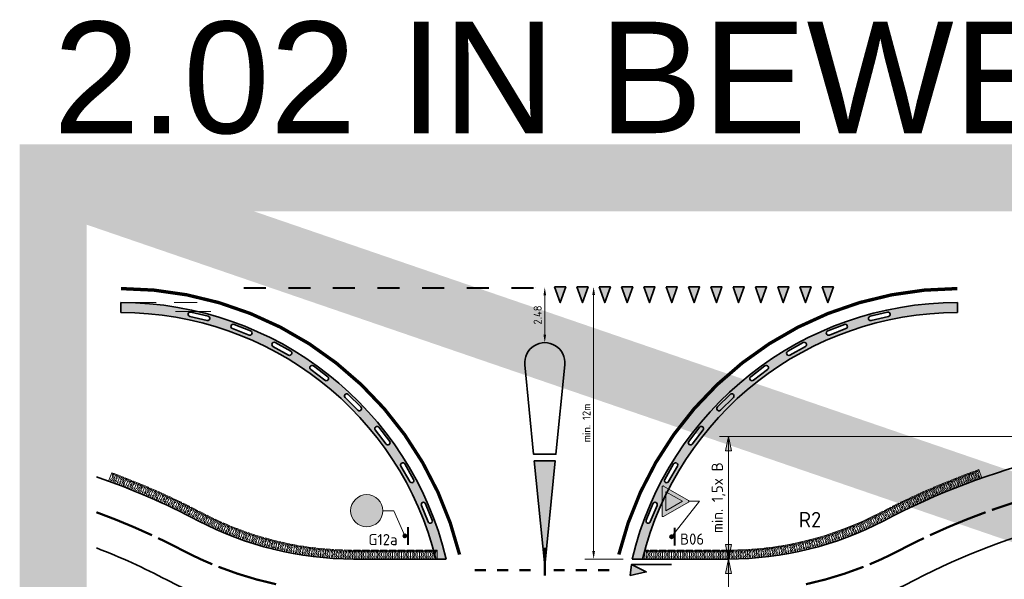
# Model space of a CAD drawing. Header units: metres. Extents: x -699 to 2316, y -1199 to 781.
# Tile 328 of 593: x 37 to 81, y 756 to 781. Entities that reach past the tile are written whole.
import ezdxf

# ---------------------------------------------------------------- set-up
doc = ezdxf.new("R2010")
doc.units = ezdxf.units.M
doc.header["$PDMODE"] = 1
doc.linetypes.add('HIDDEN2', pattern=[4.762499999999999, 3.175, -1.5875])
for name, color, linetype, lineweight, true_color in [('N-WA-VW-VERKEERSTEKEN_BLAUW', 7, 'Continuous', 5, 0x005b8c), ('N-WA-VW-VERKEERSTEKEN_ROOD', 7, 'Continuous', 5, 0xbb1e10), ('N-WA-VW-VERKEERSTEKEN_WIT', 7, 'Continuous', 5, 0xf1f0ea)]:
    doc.layers.add(name, color=color, linetype=linetype, lineweight=lineweight, true_color=true_color)
for name, color, linetype, lineweight in [('N-WA-VW-VERKEERSTEKEN_BORD-G', 7, 'Continuous', 35), ('N-WE-IE-MEUBILAIR_WEGMEUBILAIR_SLAGBOOM-G', 7, 'Continuous', 35), ('N-WE-VH-KANTVERHARDING-G', 210, 'Continuous', 35), ('N-WE-VH-STOOTBAND-G', 7, 'Continuous', 35), ('N-WE-VH-VERHARDING_ASFALT_CONSTRUCTIE-A', 252, 'Continuous', 18), ('N-WE-VH-VERHARDING_BETON-G', 252, 'Continuous', 35), ('N-WE-VH-VERHARDING_GRASBETONSTEEN-G', 70, 'Continuous', 35), ('N-WE-VW-MARKERING_DWARS_DRIEHOEK_5070-G', 7, 'VW-HAAIETAND70-L-N', 35), ('N-WE-VW-MARKERING_LANGS_STREEP_DOORGETROKKEN_010-G', 7, 'Continuous', 13), ('N-WE-VW-MARKERING_LANGS_STREEP_DOORGETROKKEN_015-G', 7, 'Continuous', 13), ('N-WE-VW-MARKERING_PUNTSTUK-G', 7, 'Continuous', 35), ('X-XX-AL-M', 7, 'Continuous', 18)]:
    doc.layers.add(name, color=color, linetype=linetype, lineweight=lineweight)
doc.layers.add('X-XX-AL-HULPLIJN-G', color=7, linetype='Continuous', lineweight=18, plot=False)
doc.layers.add('X-XX-AL-TEKENBLAD_VIEWPORT-G', color=7, linetype='Continuous', lineweight=18, plot=False)
doc.styles.add('ariel', font='arial.ttf')
doc.styles.add('NLCS-ISO Standaard', font='NLCS-ISO.ttf')
doc.styles.add('NLCS-ISO-M200-T18', font='NLCS-ISO.ttf', dxfattribs={"height": 0.36})
doc.linetypes.add('VW-HAAIETAND70-L-N', pattern='A,0,-0.5,[149,NLCS.SHX,S=1,R=0,X=-0.625,Y=0],-0.5', length=1)
doc.dimstyles.new('NLCS-M200-T18-PIJL_A_L2_H2', dxfattribs={"dimscale": 0.2, "dimtxt": 2.5, "dimasz": 1.8, "dimexe": 2, "dimexo": 2, "dimgap": 0.7, "dimtad": 1, "dimzin": 0, "dimdsep": 46, "dimtxsty": 'NLCS-ISO-M200-T18', "dimcen": 0, "dimdle": 2, "dimclrd": 256, "dimclre": 256, "dimclrt": 10, "dimazin": 0, "dimtfac": 1, "dimtdec": 3, "dimtofl": 0, "dimtmove": 0, "dimatfit": 3, "dimfxl": 2, "dimtfillclr": 256, "dimtolj": 1, "dimtzin": 0, "dimlwd": -1, "dimlwe": -1, "dimarcsym": 0})
doc.dimstyles.new('NLCS-M200-T25-Pijl', dxfattribs={"dimtxt": 0.5, "dimasz": 0.375, "dimexe": 0.4, "dimexo": 0.4, "dimgap": 0.14, "dimtad": 1, "dimlfac": -1, "dimzin": 0, "dimdsep": 46, "dimtxsty": 'NLCS-ISO Standaard', "dimblk": 'Pijl', "dimblk1": 'Pijl', "dimblk2": 'Pijl', "dimcen": 2.5, "dimdle": 2, "dimclrd": 256, "dimclre": 256, "dimclrt": 256, "dimadec": 0, "dimazin": 0, "dimtfac": 1, "dimtofl": 0, "dimtmove": 0, "dimatfit": 3, "dimldrblk": 'Pijl', "dimfxl": 1, "dimtolj": 1, "dimtzin": 0, "dimlwd": 18, "dimlwe": 18, "dimarcsym": 0})
pattern_1 = [(230, (0, 800), (-0.45546167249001, 0.03984771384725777), [0.047625, -0.5238750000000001]), (175, (0, 800), (0.0881085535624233, -0.4776421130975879), [0.0381, -0.419101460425]), (280.4514447, (-0.0379550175, 800.00332063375), (-0.3673531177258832, -0.4377943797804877), [0.04047502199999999, -0.4452256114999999]), (226.1842, (-1.555301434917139e-17, 799.873), (-0.6776976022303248, 0.105105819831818), [0.0714375, -0.7858125]), (276.63555761, (-0.05647475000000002, 799.88175875), (-0.5935103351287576, -0.6185653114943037), [0.06071255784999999, -0.6678390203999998]), (171.18415117, (-1.555301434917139e-17, 799.873), (-0.5935103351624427, -0.6185653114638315), [0.057149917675, -0.6286493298]), (201, (-0.06350000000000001, 799.90475), (-0.3790359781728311, 0.2556629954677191), [0.047625, -0.5238750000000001]), (146, (-0.06350000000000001, 799.90475), (-0.1545050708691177, -0.4604699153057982), [0.0381, -0.4191]), (251.4514449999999, (-0.09508633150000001, 799.92605524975), (-0.5335410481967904, -0.204806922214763), [0.04047502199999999, -0.4452248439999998]), (217.5, (0, 800), (-0.007721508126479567, -0.2113875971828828), [0, -0.41402, 0, -0.4254500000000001, 0, -0.4206875]), (187.5, (0, 800), (-0.1670491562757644, -0.2504514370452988), [0, -0.24257, 0, -0.404495, 0, -0.1603375]), (147.5, (0.141605, 800), (-0.3389764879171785, 0.01432185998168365), [0, -0.15875, 0, -0.4953, 0, -0.657225]), (137.5, (0.205105, 800), (-0.3703229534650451, -0.06356622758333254), [0, -0.206375, 0, -0.32893, 0, -0.466725])]

# ---------------------------------------------------------------- blocks, each defined once
blk = doc.blocks.new('NLCS_Haai70')
at = {"linetype": 'Continuous'}
blk.add_hatch(color=256, dxfattribs=at).paths.add_polyline_path([(-0.25, 0), (0.2499999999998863, 2.273736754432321e-13), (2.842170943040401e-14, -0.7000000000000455)])
blk.add_lwpolyline([(-0.25, 0), (0.2499999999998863, 2.273736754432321e-13), (2.842170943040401e-14, -0.7000000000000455)], close=True, dxfattribs=at)
blk = doc.blocks.new('Pijl')
h = blk.add_hatch(color=256)
h.paths.add_polyline_path([(2.220446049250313e-16, 0), (-1.75, 0.352142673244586), (-1.749922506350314, 1.310063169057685e-14)])
h.paths.add_polyline_path([(-1.749922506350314, 1.310063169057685e-14), (-1.749845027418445, -0.3520757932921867), (0, 0)])
for p, q in [((-1.901878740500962, 1.4210854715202e-14), (0, 0)), ((0, 0), (-1.75, 0.352142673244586)), ((-1.75, 0.352142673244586), (-1.749845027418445, -0.3520757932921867)), ((0, 0), (-1.749845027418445, -0.3520757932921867))]:
    blk.add_line(p, q)
blk = doc.blocks.new('*D1313')
at = {"layer": 'Defpoints', "color": 0, "transparency": 16777216}
for p in [(68.61131892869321, 756.6044254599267), (68.61131892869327, 753.6044254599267), (68.6113189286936, 753.6044254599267)]:
    blk.add_point(p, dxfattribs=at)
at = {"layer": 'X-XX-AL-M', "lineweight": 18, "transparency": 16777216}
blk.add_line((68.6113189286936, 756.2294254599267), (68.6113189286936, 753.9794254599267), dxfattribs=at)
at = {"layer": 'X-XX-AL-M', "lineweight": 18, "transparency": 16777216, "xscale": 0.375, "yscale": 0.375, "zscale": 0.375}
for p, rotation in [((68.6113189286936, 756.6044254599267), 90), ((68.6113189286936, 753.6044254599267), 270)]:
    blk.add_blockref('Pijl', p, dxfattribs=dict(at, rotation=rotation))
at = {"layer": 'X-XX-AL-M', "transparency": 16777216, "insert": (68.2213189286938, 755.1044254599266), "char_height": 0.5, "attachment_point": 5, "rotation": 90, "style": 'NLCS-ISO Standaard', "bg_fill": 3, "box_fill_scale": 1.1, "bg_fill_color": 256, "bg_fill_true_color": 13158600, "bg_fill_transparency": 0}
blk.add_mtext('\\A1;B', dxfattribs=at)
blk = doc.blocks.new('*D1314')
at = {"layer": 'Defpoints', "color": 0, "transparency": 16777216}
for p in [(68.61131892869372, 762.1044254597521), (85.92163044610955, 762.1044254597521), (68.61131892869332, 756.6044254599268)]:
    blk.add_point(p, dxfattribs=at)
at = {"layer": 'X-XX-AL-M', "lineweight": 18, "transparency": 16777216}
for p, q in [((85.52163044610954, 762.1044254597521), (68.21131892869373, 762.1044254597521)), ((68.61131892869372, 756.9794254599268), (68.61131892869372, 761.7294254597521))]:
    blk.add_line(p, q, dxfattribs=at)
at = {"layer": 'X-XX-AL-M', "lineweight": 18, "transparency": 16777216, "xscale": 0.375, "yscale": 0.375, "zscale": 0.375}
for p, rotation in [((68.61131892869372, 762.1044254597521), 90), ((68.61131892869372, 756.6044254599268), 270)]:
    blk.add_blockref('Pijl', p, dxfattribs=dict(at, rotation=rotation))
at = {"layer": 'X-XX-AL-M', "transparency": 16777216, "insert": (68.17131892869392, 759.3544254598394), "char_height": 0.5, "attachment_point": 5, "rotation": 90, "style": 'NLCS-ISO Standaard'}
blk.add_mtext('\\A1;min. 1,5x B', dxfattribs=at)
blk = doc.blocks.new('*D1315')
at = {"layer": 'Defpoints', "color": 0, "transparency": 16777216}
for p in [(62.5695373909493, 768.8044254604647), (62.56953739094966, 756.6044254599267), (64.29292038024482, 756.6044254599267)]:
    blk.add_point(p, dxfattribs=at)
at = {"layer": 'X-XX-AL-M', "transparency": 16777216}
for p, q in [((62.56953739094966, 768.4444254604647), (62.56953739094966, 756.9644254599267)), ((63.89292038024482, 756.6044254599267), (62.16953739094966, 756.6044254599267))]:
    blk.add_line(p, q, dxfattribs=at)
for points in [[(62.50953739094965, 768.4444254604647), (62.62953739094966, 768.4444254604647), (62.56953739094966, 768.8044254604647)], [(62.50953739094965, 756.9644254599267), (62.62953739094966, 756.9644254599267), (62.56953739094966, 756.6044254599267)]]:
    blk.add_solid(points, dxfattribs=at)
at = {"layer": 'X-XX-AL-M', "color": 10, "transparency": 16777216, "insert": (62.2494010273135, 762.7044254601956), "char_height": 0.36, "attachment_point": 5, "rotation": 90, "style": 'NLCS-ISO-M200-T18'}
blk.add_mtext('\\A1;min. 12m', dxfattribs=at)
blk = doc.blocks.new('PAAL')
h = blk.add_hatch(color=256)
edge = h.paths.add_edge_path()
edge.add_arc((0, 0), 0.07500000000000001, 0, 360)
at = {"const_width": 0.1, "flags": 128}
blk.add_lwpolyline([(0.4000000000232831, 0.1375000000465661), (-0.3999999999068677, 0.1375000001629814)], dxfattribs=at)
blk.add_circle((0, 0), 0.07500000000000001)
blk = doc.blocks.new('B06')
at = {"layer": 'N-WA-VW-VERKEERSTEKEN_ROOD'}
h = blk.add_hatch(color=256, dxfattribs=at)
edge = h.paths.add_edge_path()
edge.add_arc((-0.322549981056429, 0.5789099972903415), 0.02110199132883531, 88.06856073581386, 215.1021070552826)
edge.add_line((-0.339814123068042, 0.5667756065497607), (-0.01740215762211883, 0.009035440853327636))
edge.add_arc((-9.039658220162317e-05, 0.02110179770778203), 0.02110199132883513, 214.8766292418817, 325.6142588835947)
edge.add_line((0.01732410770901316, 0.009184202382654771), (0.3396500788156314, 0.5667756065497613))
edge.add_arc((0.3223859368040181, 0.5789099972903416), 0.02110199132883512, 324.897892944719, 451.9314392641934)
edge.add_line((0.3216747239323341, 0.5999999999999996), (-0.3218387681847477, 0.5999999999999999))
h.paths.add_polyline_path([(0.2158005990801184, 0.5173301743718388), (-0.2159742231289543, 0.517330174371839), (-8.681202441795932e-05, 0.1435066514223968)], flags=16)
at = {"layer": 'N-WA-VW-VERKEERSTEKEN_WIT'}
blk.add_hatch(color=256, dxfattribs=at).paths.add_polyline_path([(-0.2159742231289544, 0.517330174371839), (-8.681202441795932e-05, 0.1435066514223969), (0.2158005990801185, 0.5173301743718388)])
at = {"layer": 'N-WA-VW-VERKEERSTEKEN_ROOD'}
blk.add_lwpolyline([(-0.3218387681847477, 0.5999999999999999, 0.619021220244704), (-0.339814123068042, 0.5667756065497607), (-0.01740215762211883, 0.009035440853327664, 0.5246646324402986), (0.01732410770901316, 0.009184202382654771), (0.3396500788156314, 0.5667756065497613, 0.6190212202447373), (0.3216747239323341, 0.5999999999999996)], format="xyb", close=True, dxfattribs=at)
blk.add_lwpolyline([(0.2158005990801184, 0.5173301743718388), (-0.2159742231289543, 0.517330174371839), (-8.681202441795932e-05, 0.1435066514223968)], close=True, dxfattribs=at)
blk = doc.blocks.new('g12A')
at = {"layer": 'N-WA-VW-VERKEERSTEKEN_BLAUW'}
h = blk.add_hatch(color=256, dxfattribs=at)
edge = h.paths.add_edge_path()
edge.add_arc((2.764863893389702e-10, 0.4800000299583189), 0.4418718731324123, 0, 360)
edge = h.paths.add_edge_path(flags=0)
edge.add_line((0.07133211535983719, 0.3507374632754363), (0.08569806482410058, 0.3206364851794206))
edge.add_arc((0.1439608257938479, 0.227577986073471), 0.1097926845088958, 122.0501669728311, 173.654965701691)
edge.add_line((0.03484068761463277, 0.239711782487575), (0.01874000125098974, 0.2396578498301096))
edge.add_line((0.01874000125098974, 0.2396578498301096), (0.07133211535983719, 0.3507374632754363))
h.paths.add_polyline_path([(-0.1022216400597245, 0.3588639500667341), (-0.09913572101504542, 0.3673521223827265), (0.03737177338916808, 0.3673521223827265), (-0.01354741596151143, 0.2598058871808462)], flags=0)
edge = h.paths.add_edge_path(flags=0)
edge.add_arc((0.1439608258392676, 0.2275779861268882), 0.07198901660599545, 200.7712522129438, 454.9338805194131)
edge.add_line((0.1377693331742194, 0.2993002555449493), (0.1840121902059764, 0.2024075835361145))
edge.add_line((0.1840121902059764, 0.2024075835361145), (0.07665082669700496, 0.2020479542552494))
edge = h.paths.add_edge_path(flags=0)
edge.add_line((0.1241772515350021, 0.2400110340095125), (0.1021443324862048, 0.2861766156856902))
edge.add_arc((0.1439608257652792, 0.2275779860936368), 0.0719890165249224, 125.5119851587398, 170.1931474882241)
edge.add_line((0.07302374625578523, 0.2398396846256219), (0.1241772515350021, 0.2400110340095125))
edge = h.paths.add_edge_path(flags=0)
edge.add_line((-0.127300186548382, 0.2898825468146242), (-0.1557746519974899, 0.2115602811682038))
edge.add_line((-0.1557746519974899, 0.2115602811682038), (-0.1913032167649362, 0.2244768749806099))
edge.add_line((-0.1913032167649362, 0.2244768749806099), (-0.1640048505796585, 0.2995641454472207))
edge.add_arc((-0.1633634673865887, 0.227577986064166), 0.07198901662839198, 90.5104811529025, 419.9367764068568)
edge = h.paths.add_edge_path(flags=16)
edge.add_arc((-0.1633634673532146, 0.227577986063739), 0.1097926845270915, -276.7106744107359, 12.078334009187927, ccw=False)
edge.add_line((-0.150533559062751, 0.3366184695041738), (-0.1115855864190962, 0.4437493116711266))
edge.add_line((-0.1115855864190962, 0.4437493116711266), (-0.08527556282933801, 0.4620473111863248))
edge.add_line((-0.08527556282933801, 0.4620473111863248), (-0.02514165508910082, 0.4620473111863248))
edge.add_line((-0.02514165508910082, 0.4620473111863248), (-0.02514165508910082, 0.4242436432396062))
edge.add_line((-0.02514165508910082, 0.4242436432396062), (-0.07342219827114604, 0.4242436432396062))
edge.add_line((-0.07342219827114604, 0.4242436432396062), (-0.08015481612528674, 0.4195612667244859))
edge.add_line((-0.08015481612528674, 0.4195612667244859), (-0.08539200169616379, 0.4051557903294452))
edge.add_line((-0.08539200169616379, 0.4051557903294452), (0.03082698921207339, 0.4051557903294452))
edge.add_line((0.03082698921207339, 0.4051557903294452), (0.03082698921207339, 0.435484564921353))
edge.add_line((0.03082698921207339, 0.435484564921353), (0.1212572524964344, 0.435484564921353))
edge.add_line((0.1212572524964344, 0.435484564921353), (0.1212572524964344, 0.3976808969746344))
edge.add_line((0.1212572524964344, 0.3976808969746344), (0.09355810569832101, 0.3976808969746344))
edge.add_line((0.09355810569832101, 0.3976808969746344), (0.09126317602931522, 0.3928337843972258))
edge.add_line((0.09126317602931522, 0.3928337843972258), (0.1205494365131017, 0.3348455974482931))
edge.add_arc((0.1439608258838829, 0.2275779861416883), 0.1097926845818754, -166.48306365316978, 102.31186368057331, ccw=False)
edge.add_line((0.03720930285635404, 0.2019158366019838), (-0.01231500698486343, 0.2017499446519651))
edge.add_line((-0.01231500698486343, 0.2017499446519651), (-0.0560013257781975, 0.250551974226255))
edge = h.paths.add_edge_path(flags=0)
edge.add_line((-0.1847741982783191, 0.6181774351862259), (-0.1616456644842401, 0.6798243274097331))
edge.add_arc((-0.1633634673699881, 0.6102051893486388), 0.06964032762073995, 88.58655405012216, 252.5646608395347)
edge.add_arc((-0.1634657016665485, 0.6102029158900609), 0.06960759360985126, 252.6443855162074, 410.2965501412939)
edge.add_line((-0.1189993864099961, 0.6637562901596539), (-0.1421480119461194, 0.6020300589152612))
edge.add_arc((-0.1633805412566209, 0.6103164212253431), 0.02279219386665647, 159.8243451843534, 338.68092333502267, ccw=False)
edge = h.paths.add_edge_path(flags=16)
edge.add_line((-0.2290493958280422, 0.722249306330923), (-0.2231880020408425, 0.7025301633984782))
edge.add_arc((-0.1633853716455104, 0.6102074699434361), 0.1099992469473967, 122.933413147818, 356.516282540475)
edge.add_line((-0.05358939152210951, 0.603523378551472), (-0.02661094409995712, 0.5763925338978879))
edge.add_line((-0.02661094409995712, 0.5763925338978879), (0.03882178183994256, 0.5756263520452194))
edge.add_arc((0.1440178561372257, 0.6077343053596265), 0.109986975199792, 196.9732412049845, 325.7313202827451)
edge.add_arc((0.1440297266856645, 0.6077298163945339), 0.1099746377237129, 325.7297707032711, 528.3780169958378)
edge.add_line((0.0363097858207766, 0.6298846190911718), (-0.001219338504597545, 0.6300139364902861))
edge.add_line((-0.001219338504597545, 0.6300139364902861), (0.02285311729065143, 0.678866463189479))
edge.add_line((0.02285311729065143, 0.678866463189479), (-0.03462750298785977, 0.7511687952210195))
edge.add_line((-0.03462750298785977, 0.7511687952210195), (-0.08602489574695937, 0.751633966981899))
edge.add_line((-0.08602489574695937, 0.751633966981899), (-0.08058777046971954, 0.7661262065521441))
edge.add_line((-0.08058777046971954, 0.7661262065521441), (-0.02979513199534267, 0.7656665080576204))
edge.add_line((-0.02979513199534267, 0.7656665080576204), (-0.02938106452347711, 0.8114173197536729))
edge.add_line((-0.02938106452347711, 0.8114173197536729), (-0.08918867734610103, 0.8119586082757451))
edge.add_arc((-0.08559813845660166, 0.7736877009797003), 0.0384389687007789, 95.35974492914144, 160.2664102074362)
edge.add_line((-0.1217796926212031, 0.7866665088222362), (-0.1480434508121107, 0.7191315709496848))
edge.add_arc((-0.1633853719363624, 0.6102074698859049), 0.1099992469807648, 81.98264983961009, 93.65054534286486)
edge.add_line((-0.1703891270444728, 0.7199835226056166), (-0.1771779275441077, 0.7436240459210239))
edge.add_line((-0.1771779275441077, 0.7436240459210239), (-0.2290493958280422, 0.722249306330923))
edge = h.paths.add_edge_path(flags=16)
edge.add_line((0.1998606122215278, 0.7306551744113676), (0.2001298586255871, 0.7604045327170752))
edge.add_line((0.2001298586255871, 0.7604045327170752), (0.05641776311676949, 0.7617051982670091))
edge.add_arc((0.05620445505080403, 0.7527826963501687), 0.008925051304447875, 88.63050470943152, 201.4910732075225)
edge.add_line((0.04789992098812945, 0.7495129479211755), (0.07001343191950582, 0.7123479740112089))
edge.add_arc((0.07510472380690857, 0.7196974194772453), 0.008940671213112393, 235.287910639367, 307.1403180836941)
edge.add_line((0.08050282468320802, 0.7125702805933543), (0.100577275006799, 0.7231812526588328))
edge.add_line((0.100577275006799, 0.7231812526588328), (0.1209031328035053, 0.7292360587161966))
edge.add_line((0.1209031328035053, 0.7292360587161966), (0.1418349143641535, 0.7311077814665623))
edge.add_line((0.1418349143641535, 0.7311077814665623), (0.1998606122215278, 0.7306551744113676))
edge = h.paths.add_edge_path(flags=0)
edge.add_line((0.1442727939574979, 0.5853460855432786), (0.06225347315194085, 0.5860884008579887))
edge.add_arc((0.1439889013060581, 0.6059118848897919), 0.0841049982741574, 193.6328440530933, 467.4521142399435)
edge.add_arc((0.1439522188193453, 0.6079051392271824), 0.08219442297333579, 107.8444319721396, 172.0174188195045)
edge.add_line((0.06255423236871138, 0.6193196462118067), (0.1445735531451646, 0.6185773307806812))
edge.add_arc((0.1398311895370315, 0.6020032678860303), 0.01723918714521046, -75.06958113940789, 74.0324992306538, ccw=False)
at = {"layer": 'N-WA-VW-VERKEERSTEKEN_WIT'}
h = blk.add_hatch(color=256, dxfattribs=at)
h.dxf.hatch_style = 1
edge = h.paths.add_edge_path()
edge.add_arc((0, 0.4799999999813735), 0.48, 0, 360)
at = {"layer": 'N-WA-VW-VERKEERSTEKEN_BLAUW'}
blk.add_circle((0, 0.4799999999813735), 0.48, dxfattribs=at)
blk = doc.blocks.new('GBK4040I')
at = {"layer": 'N-WE-VH-VERHARDING_GRASBETONSTEEN-G', "color": 8, "lineweight": 5, "ltscale": 2}
for p, q in [((-0.1999999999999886, 0.3550000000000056), (0.2000000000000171, 0.3550000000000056)), ((-0.09999999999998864, 0.3400000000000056), (-0.09999999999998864, 0.4000000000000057)), ((-0.09999999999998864, 0.14), (-0.09999999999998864, 0.2600000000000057)), ((-0.09999999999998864, 0), (-0.09999999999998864, 0.06000000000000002)), ((1.423861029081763e-14, 0.2400000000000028), (1.423861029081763e-14, 0.3600000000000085)), ((1.423861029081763e-14, 0), (1.423861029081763e-14, 0.1600000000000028)), ((0.1000000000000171, 0.3400000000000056), (0.1000000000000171, 0.4000000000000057)), ((0.1000000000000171, 0.14), (0.1000000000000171, 0.2600000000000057)), ((0.1000000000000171, 0), (0.1000000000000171, 0.06000000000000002))]:
    blk.add_line(p, q, dxfattribs=at)
at = {"layer": 'N-WE-VH-VERHARDING_GRASBETONSTEEN-G', "lineweight": 18, "ltscale": 2}
blk.add_lwpolyline([(-0.03999999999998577, 0.4000000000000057), (-0.1999999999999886, 0.4000000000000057), (-0.1999999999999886, 2.449293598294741e-17), (0.2000000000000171, -2.449293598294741e-17), (0.2000000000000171, 0.4000000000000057), (0.04000000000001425, 0.4000000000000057)], dxfattribs=at)
at = {"layer": 'N-WE-VH-VERHARDING_GRASBETONSTEEN-G', "color": 8, "lineweight": 5, "ltscale": 2}
for centre in [(-0.09999999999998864, 0.3000000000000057), (-0.09999999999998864, 0.1), (1.423861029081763e-14, 0.2000000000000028), (0.1000000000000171, 0.3000000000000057), (0.1000000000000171, 0.1)]:
    blk.add_circle(centre, 0.04, dxfattribs=at)
at = {"layer": 'N-WE-VH-VERHARDING_GRASBETONSTEEN-G', "lineweight": 18, "ltscale": 2}
blk.add_arc((1.423861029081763e-14, 0.4000000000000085), 0.04, 180.000000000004, 359.999999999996, dxfattribs=at)
blk = doc.blocks.new('GBK4040U')
at = {"layer": 'N-WE-VH-VERHARDING_GRASBETONSTEEN-G', "color": 8, "lineweight": 5, "ltscale": 2}
for p, q in [((-0.0999999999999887, -0.06000000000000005), (-0.0999999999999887, 5.551115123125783e-17)), ((0.100000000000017, -0.06000000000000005), (0.100000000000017, 5.551115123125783e-17)), ((-0.1999999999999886, -0.04500000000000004), (0.2000000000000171, -0.04500000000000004)), ((-0.0999999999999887, -0.2600000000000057), (-0.0999999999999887, -0.14)), ((-0.0999999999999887, -0.4000000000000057), (-0.0999999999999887, -0.3400000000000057)), ((1.418309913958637e-14, -0.1600000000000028), (1.418309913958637e-14, -0.0399999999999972)), ((1.418309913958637e-14, -0.4000000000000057), (1.418309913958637e-14, -0.2400000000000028)), ((0.100000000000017, -0.2600000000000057), (0.100000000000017, -0.14)), ((0.100000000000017, -0.4000000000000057), (0.100000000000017, -0.3400000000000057))]:
    blk.add_line(p, q, dxfattribs=at)
at = {"layer": 'N-WE-VH-VERHARDING_GRASBETONSTEEN-G', "lineweight": 18, "ltscale": 2}
blk.add_lwpolyline([(-0.03999999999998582, 0), (-0.1999999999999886, 0), (-0.1999999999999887, -0.4000000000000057), (0.200000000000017, -0.4000000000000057), (0.2000000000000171, 0), (0.04000000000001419, 0)], dxfattribs=at)
at = {"layer": 'N-WE-VH-VERHARDING_GRASBETONSTEEN-G', "color": 8, "lineweight": 5, "ltscale": 2}
for centre in [(-0.0999999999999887, -0.1), (-0.0999999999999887, -0.3000000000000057), (1.418309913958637e-14, -0.2000000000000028), (0.100000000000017, -0.1), (0.100000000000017, -0.3000000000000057)]:
    blk.add_circle(centre, 0.04, dxfattribs=at)
at = {"layer": 'N-WE-VH-VERHARDING_GRASBETONSTEEN-G', "lineweight": 18, "ltscale": 2}
blk.add_arc((1.418309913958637e-14, 2.775557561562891e-15), 0.04, 180.000000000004, 359.999999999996, dxfattribs=at)
blk = doc.blocks.new('*D2424')
at = {"layer": 'Defpoints', "color": 0, "transparency": 16777216}
for p in [(60.38043024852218, 768.7844254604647), (60.37974166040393, 766.3044254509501), (60.37974166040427, 766.3044254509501)]:
    blk.add_point(p, dxfattribs=at)
at = {"layer": 'X-XX-AL-M', "transparency": 16777216}
for p, q in [((59.98043024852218, 768.7844254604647), (59.97974166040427, 768.7844254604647)), ((60.37974166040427, 768.4244254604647), (60.37974166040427, 766.6644254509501))]:
    blk.add_line(p, q, dxfattribs=at)
for points in [[(60.31974166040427, 768.4244254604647), (60.43974166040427, 768.4244254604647), (60.37974166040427, 768.7844254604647)], [(60.31974166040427, 766.6644254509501), (60.43974166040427, 766.6644254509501), (60.37974166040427, 766.3044254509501)]]:
    blk.add_solid(points, dxfattribs=at)
at = {"layer": 'X-XX-AL-M', "color": 10, "transparency": 16777216, "insert": (60.05974166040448, 767.5444254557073), "char_height": 0.36, "attachment_point": 5, "rotation": 90, "style": 'NLCS-ISO-M200-T18'}
blk.add_mtext('\\A1;2.48', dxfattribs=at)

msp = doc.modelspace()

# ---------------------------------------------------------------- hatches: boundary and pattern name
at = {"layer": 'N-WE-VH-VERHARDING_ASFALT_CONSTRUCTIE-A'}
h = msp.add_hatch(dxfattribs=at)
h.set_pattern_fill('AR-CONC', color=256, scale=0.0025, angle=180, style=0)
h.set_pattern_definition(pattern_1)
h.paths.add_polyline_path([(41.37887252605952, 768.1044254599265), (41.37887252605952, 767.6544254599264, -0.3447230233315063), (55.50163783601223, 756.6044254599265), (55.96482467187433, 756.6044254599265, 0.3468020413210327)])
h.paths.add_polyline_path([(48.89311328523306, 765.745081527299), (48.1945760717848, 766.1350119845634, -1), (48.29205868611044, 766.3096462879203), (48.99059589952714, 765.9197158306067, -1)], flags=16)
h.paths.add_polyline_path([(50.00809511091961, 765.2578824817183), (50.64773077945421, 764.7773970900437, -1), (50.52760943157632, 764.6174881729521), (49.88797376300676, 765.0979735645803, -1)], flags=16)
h.paths.add_polyline_path([(47.12160449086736, 766.6421885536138), (46.37690267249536, 766.9344541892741, -1), (46.44996908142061, 767.1206296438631), (47.19467089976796, 766.82836400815, -1)], flags=16)
h.paths.add_polyline_path([(51.56678860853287, 763.9845158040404), (52.13585978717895, 763.4222365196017, -1), (51.99528996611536, 763.2799687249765), (51.4262187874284, 763.8422480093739, -1)], flags=16)
h.paths.add_polyline_path([(45.24538426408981, 767.2924516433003), (44.46809653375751, 767.4817233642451, -1), (44.51541446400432, 767.6760452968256), (45.2927021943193, 767.4867735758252, -1)], flags=16)
h.paths.add_polyline_path([(52.93971838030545, 762.5127644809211), (53.42784877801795, 761.8789437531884, -1), (53.26939359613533, 761.75691115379), (52.78126319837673, 762.3907318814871, -1)], flags=16)
h.paths.add_polyline_path([(54.10185079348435, 760.8694640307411), (54.50013997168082, 760.1756587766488, -1), (54.32668865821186, 760.0760864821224), (53.9283994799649, 760.7698917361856, -1)], flags=16)
h.paths.add_polyline_path([(55.03199583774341, 759.084577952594), (55.33318149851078, 758.3434388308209, -1), (55.14789671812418, 758.2681424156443), (54.84671105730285, 759.0092815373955, -1)], flags=16)
at = {"layer": 'N-WE-VW-MARKERING_PUNTSTUK-G'}
h = msp.add_hatch(color=256, dxfattribs=at)
h.paths.add_polyline_path([(60.37921377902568, 756.3246107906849), (60.38035708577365, 761.0044241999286), (59.9100640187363, 761.0047224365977)])
h.paths.add_polyline_path([(60.85088827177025, 761.0041258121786), (60.38035708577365, 761.0044241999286), (60.37921377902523, 756.324610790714), (60.38122292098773, 756.3045681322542)])

# ---------------------------------------------------------------- linework, layer by layer
at = {"color": 252, "const_width": 3}
msp.add_lwpolyline([(38.34236124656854, 773.694523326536), (215.9474087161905, 773.694523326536), (215.9474087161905, 651.8361925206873), (38.34236124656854, 651.8361925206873)], close=True, dxfattribs=at)
at = {"layer": 'N-WA-VW-VERKEERSTEKEN_BORD-G', "lineweight": 13}
for p, q in [((67.31562459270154, 759.1918222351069), (66.06400911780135, 757.6044254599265)), ((67.31562459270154, 759.1918222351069), (66.81562459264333, 759.1918222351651)), ((53.61808626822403, 758.7704093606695), (53.11808626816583, 758.7704093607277)), ((53.61808626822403, 758.7704093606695), (54.10919536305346, 757.6394455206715))]:
    msp.add_line(p, q, dxfattribs=at)
at = {"layer": 'N-WE-IE-MEUBILAIR_WEGMEUBILAIR_SLAGBOOM-G'}
msp.add_line((64.26400911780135, 756.3561028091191), (66.06400911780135, 756.3561028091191), dxfattribs=at)
at = {"layer": 'N-WE-VH-KANTVERHARDING-G', "color": 8, "linetype": 'HIDDEN2', "lineweight": 5, "ltscale": 0.5}
for p, q in [((41.37887252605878, 768.1044254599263), (44.79452374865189, 768.1044254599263)), ((43.82080199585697, 767.7044254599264), (45.78768814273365, 767.7044254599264))]:
    msp.add_line(p, q, dxfattribs=at)
at = {"layer": 'N-WE-VH-KANTVERHARDING-G', "flags": 128}
for points in [[(59.48423089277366, 765.3159604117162, -1.103477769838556), (61.27553984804, 765.3162208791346), (60.88043018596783, 761.3041071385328), (59.8804303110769, 761.3047412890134), (59.48423089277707, 765.3159604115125)], [(40.279983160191, 760.2936527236, -0.03766699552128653), (44.83722300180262, 758.3231754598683, 0.121443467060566), (51.80919535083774, 756.6044254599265), (55.96482467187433, 756.6044254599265)], [(40.27998316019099, 757.1002804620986, -0.02896158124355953), (43.44282853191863, 755.66692545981, 0.121443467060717), (51.80919535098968, 753.6044254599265)]]:
    msp.add_lwpolyline(points, format="xyb", dxfattribs=at)
at = {"layer": 'N-WE-VH-KANTVERHARDING-G'}
for centre, start, end in [((41.37887252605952, 753.1044254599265), 13.49339882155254, 90), ((78.87887252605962, 753.1044254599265), 90, 166.5066011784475)]:
    msp.add_arc(centre, 15, start, end, dxfattribs=at)
at = {"layer": 'N-WE-VH-STOOTBAND-G'}
for points in [[(44.46809653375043, 767.4817233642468, -0.9999999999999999), (44.51541446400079, 767.6760452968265), (45.2927021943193, 767.4867735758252, -0.9999999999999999), (45.24538426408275, 767.292451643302)], [(75.78964851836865, 767.4817233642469, 0.9999999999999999), (75.74233058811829, 767.6760452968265), (74.96504285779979, 767.4867735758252, 0.9999999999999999), (75.01236078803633, 767.2924516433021)], [(73.88084237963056, 766.9344541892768, 0.9999999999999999), (73.80777597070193, 767.1206296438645), (73.06307415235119, 766.82836400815, 0.9999999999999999), (73.13614056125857, 766.6421885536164)], [(48.19457607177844, 766.135011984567, -0.9999999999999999), (48.29205868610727, 766.309646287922), (48.99059589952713, 765.9197158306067, -0.9999999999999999), (48.89311328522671, 765.7450815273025)], [(72.06316898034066, 766.1350119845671, 0.9999999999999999), (71.96568636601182, 766.309646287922), (71.26714915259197, 765.9197158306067, 0.9999999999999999), (71.36463176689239, 765.7450815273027)], [(49.88797376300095, 765.0979735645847, -0.9999999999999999), (50.00809511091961, 765.2578824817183), (50.6477307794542, 764.7773970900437, -0.9999999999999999), (50.5276094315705, 764.6174881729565)], [(70.3697712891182, 765.0979735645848, 0.9999999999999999), (70.24964994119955, 765.2578824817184), (69.61001427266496, 764.7773970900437, 0.9999999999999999), (69.73013562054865, 764.6174881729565)], [(51.42621878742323, 763.8422480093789, -0.9999999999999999), (51.56678860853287, 763.9845158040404), (52.13585978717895, 763.4222365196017, -0.9999999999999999), (51.99528996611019, 763.2799687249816)], [(68.83152626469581, 763.842248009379, 0.9999999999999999), (68.69095644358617, 763.9845158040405), (68.12188526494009, 763.4222365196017, 0.9999999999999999), (68.26245508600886, 763.2799687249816)], [(52.78126319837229, 762.3907318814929, -0.9999999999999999), (52.93971838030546, 762.5127644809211), (53.42784877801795, 761.8789437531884, -0.9999999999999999), (53.26939359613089, 761.7569111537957)], [(67.47648185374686, 762.3907318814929, 0.9999999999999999), (67.3180266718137, 762.5127644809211), (66.8298962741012, 761.8789437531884, 0.9999999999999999), (66.98835145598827, 761.7569111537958)], [(53.92839947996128, 760.769891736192, -0.9999999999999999), (54.10185079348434, 760.8694640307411), (54.50013997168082, 760.1756587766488, -0.9999999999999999), (54.32668865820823, 760.0760864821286)], [(66.32934557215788, 760.769891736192, 0.9999999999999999), (66.15589425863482, 760.8694640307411), (65.75760508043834, 760.1756587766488, 0.9999999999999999), (65.93105639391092, 760.0760864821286)], [(54.84671105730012, 759.0092815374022, -0.9999999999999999), (55.0319958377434, 759.084577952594), (55.33318149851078, 758.3434388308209, -0.9999999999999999), (55.14789671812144, 758.268142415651)], [(65.41103399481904, 759.0092815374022, 0.9999999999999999), (65.22574921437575, 759.0845779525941), (64.92456355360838, 758.343438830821, 0.9999999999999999), (65.10984833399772, 758.268142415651)]]:
    msp.add_lwpolyline(points, format="xyb", close=True, dxfattribs=at)
at = {"layer": 'N-WE-VH-STOOTBAND-G', "flags": 128}
msp.add_lwpolyline([(46.37690267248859, 766.9344541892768, -0.9999999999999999), (46.44996908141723, 767.1206296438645), (47.19467089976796, 766.82836400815, -0.9999999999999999), (47.12160449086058, 766.6421885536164)], format="xyb", close=True, dxfattribs=at)
at = {"layer": 'N-WE-VH-VERHARDING_BETON-G'}
for p, q in [((41.37887252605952, 767.6544254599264), (41.37887252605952, 768.1044254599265)), ((78.87887252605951, 767.6544254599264), (78.87887252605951, 768.1044254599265))]:
    msp.add_line(p, q, dxfattribs=at)
for centre, start, end in [((41.37887252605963, 753.1044254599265), 13.91899392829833, 90), ((78.87887252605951, 753.1044254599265), 90, 166.0810060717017)]:
    msp.add_arc(centre, 14.55000000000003, start, end, dxfattribs=at)
at = {"layer": 'N-WE-VW-MARKERING_LANGS_STREEP_DOORGETROKKEN_010-G', "const_width": 0.1}
for points in [[(46.87887252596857, 768.7544254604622), (47.87887252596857, 768.7544254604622)], [(48.87887252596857, 768.7544254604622), (49.87887252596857, 768.7544254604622)], [(50.87887252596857, 768.7544254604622), (51.87887252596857, 768.7544254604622)], [(52.87887252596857, 768.7544254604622), (53.87887252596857, 768.7544254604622)], [(54.87887252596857, 768.7544254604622), (55.87887252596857, 768.7544254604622)], [(56.87887252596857, 768.7544254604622), (57.87887252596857, 768.7544254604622)], [(58.87887252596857, 768.7544254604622), (59.87887252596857, 768.7544254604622)], [(60.38007095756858, 757.1061600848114), (60.38007095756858, 755.8544254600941)], [(57.24069820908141, 756.1044254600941), (57.74069820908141, 756.1044254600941)], [(58.24069820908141, 756.1044254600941), (58.74069820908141, 756.1044254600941)], [(59.24069820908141, 756.1044254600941), (59.74069820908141, 756.1044254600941)], [(60.77092370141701, 756.104425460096), (61.27092370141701, 756.104425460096)], [(61.77092370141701, 756.104425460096), (62.27092370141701, 756.104425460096)], [(62.77092370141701, 756.104425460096), (63.27092370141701, 756.104425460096)]]:
    msp.add_lwpolyline(points, dxfattribs=at)
for points in [[(83.00394772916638, 759.5931168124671, 0.02143184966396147), (80.4228979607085, 758.8033583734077)], [(40.27998316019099, 758.7020249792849, -0.02143184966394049), (42.77423489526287, 757.6704026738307)], [(80.14053111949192, 758.7020249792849, 0.02143184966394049), (77.64627938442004, 757.6704026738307)], [(43.04568591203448, 757.5426770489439, -0.00971292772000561), (44.14002576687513, 756.9950504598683, 0.02237053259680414), (45.47601576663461, 756.3682567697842)], [(77.37482836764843, 757.5426770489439, 0.00971292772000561), (76.28048851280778, 756.9950504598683, -0.02237053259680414), (74.9444985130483, 756.3682567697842)], [(45.7540694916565, 756.2556323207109, 0.04093191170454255), (48.33538318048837, 755.4742478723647)], [(74.66644478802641, 756.2556323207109, -0.04093191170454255), (72.08513109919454, 755.4742478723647)]]:
    msp.add_lwpolyline(points, format="xyb", dxfattribs=at)
at = {"layer": 'N-WE-VW-MARKERING_LANGS_STREEP_DOORGETROKKEN_015-G', "const_width": 0.15, "flags": 128}
for points in [[(56.55947281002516, 756.8044254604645, 0.3458034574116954), (41.37887252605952, 768.7294254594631)], [(78.87887252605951, 768.7294254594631, 0.3458034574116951), (63.69827224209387, 756.8044254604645)]]:
    msp.add_lwpolyline(points, format="xyb", dxfattribs=at)
at = {"layer": 'N-WE-VW-MARKERING_PUNTSTUK-G', "flags": 128}
msp.add_lwpolyline([(60.38122292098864, 756.304568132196), (60.85088827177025, 761.0041258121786), (59.9100640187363, 761.0047224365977), (60.38122292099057, 756.3045681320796)], dxfattribs=at)
at = {"layer": 'X-XX-AL-HULPLIJN-G'}
msp.add_arc((68.61131892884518, 771.6044254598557), 14.59999999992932, 269.9999999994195, 297.6971598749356, dxfattribs=at)

# ---------------------------------------------------------------- block references
at = {"xscale": 1.5, "yscale": 1.5, "zscale": 1.5, "rotation": 90}
msp.add_blockref('g12A', (53.11808626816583, 758.7704093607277), dxfattribs=at)
at = {"layer": 'N-WA-VW-VERKEERSTEKEN_BORD-G', "xscale": 2, "yscale": 2, "zscale": 2, "rotation": 90}
msp.add_blockref('B06', (66.83785707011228, 759.1918222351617), dxfattribs=at)
at = {"layer": 'N-WA-VW-VERKEERSTEKEN_BORD-G', "lineweight": 13, "rotation": 270}
for p in [(54.10919536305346, 757.6394455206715), (66.06400911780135, 757.6044254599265)]:
    msp.add_blockref('PAAL', p, dxfattribs=at)
at = {"layer": 'N-WE-VH-VERHARDING_GRASBETONSTEEN-G', "xscale": -1}
for name, p, rotation in [('GBK4040I', (41.01392158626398, 760.03020605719), 339.5774726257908), ('GBK4040I', (41.38792444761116, 759.8883614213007), 338.8829783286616), ('GBK4040I', (41.76018054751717, 759.7419939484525), 338.1884840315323), ('GBK4040I', (42.130635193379, 759.5911251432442), 337.4939897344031), ('GBK4040I', (42.4992339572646, 759.4357771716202), 336.7994954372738), ('GBK4040I', (42.86592268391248, 759.2759728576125), 336.1050011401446), ('GBK4040I', (43.23064749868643, 759.1117356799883), 335.4105068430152), ('GBK4040I', (43.59335481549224, 758.9430897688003), 334.716012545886), ('GBK4040I', (43.95399134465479, 758.7700599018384), 334.0215182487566), ('GBK4040I', (44.31250410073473, 758.5926715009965), 333.3270239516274), ('GBK4040I', (44.66884041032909, 758.4109506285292), 332.6325296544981), ('GBK4040U', (45.20781156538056, 758.5820703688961), 333.1183177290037), ('GBK4040U', (45.56702116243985, 758.4061202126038), 334.6880651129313), ('GBK4040U', (45.93091590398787, 758.2400762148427), 336.2578124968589), ('GBK4040U', (46.29922266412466, 758.0840630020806), 337.8275598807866), ('GBK4040U', (46.6716650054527, 757.9381976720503), 339.3973072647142), ('GBK4040U', (47.04796338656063, 757.8025897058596), 340.9670546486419), ('GBK4040U', (47.42783537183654, 757.67734088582), 342.5368020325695), ('GBK4040U', (47.81099584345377, 757.5625452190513), 344.1065494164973), ('GBK4040U', (48.19715721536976, 757.4582888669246), 345.6762968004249), ('GBK4040U', (48.58602964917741, 757.364650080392), 347.2460441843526), ('GBK4040U', (48.97732127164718, 757.2816991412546), 348.8157915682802), ('GBK4040U', (49.37073839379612, 757.2094983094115), 350.3855389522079), ('GBK4040U', (49.76598573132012, 757.1481017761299), 351.9552863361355), ('GBK4040U', (50.16276662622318, 757.0975556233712), 353.5250337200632), ('GBK4040U', (50.5607832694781, 757.0578977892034), 355.0947811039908), ('GBK4040U', (50.9597369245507, 757.0291580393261), 356.6645284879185), ('GBK4040U', (51.35932815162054, 757.0113579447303), 358.2342758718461)]:
    msp.add_blockref(name, p, dxfattribs=dict(at, rotation=rotation))
at = {"layer": 'N-WE-VH-VERHARDING_GRASBETONSTEEN-G'}
for name, p, rotation in [('GBK4040I', (79.40659269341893, 760.0302060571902), 20.42252737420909), ('GBK4040I', (79.78228736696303, 760.1675070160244), 19.72803307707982), ('GBK4040I', (78.28987908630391, 759.5911251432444), 22.50601026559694), ('GBK4040I', (78.66033373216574, 759.7419939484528), 21.81151596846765), ('GBK4040I', (79.03258983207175, 759.8883614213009), 21.11702167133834), ('GBK4040I', (77.55459159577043, 759.2759728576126), 23.89499885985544), ('GBK4040I', (77.92128032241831, 759.4357771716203), 23.20050456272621), ('GBK4040I', (76.46652293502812, 758.7700599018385), 25.97848175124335), ('GBK4040I', (76.82715946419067, 758.9430897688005), 25.28398745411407), ('GBK4040I', (77.18986678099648, 759.1117356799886), 24.58949315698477), ('GBK4040I', (75.75167386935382, 758.4109506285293), 27.36747034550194), ('GBK4040I', (76.10801017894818, 758.5926715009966), 26.67297604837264), ('GBK4040U', (74.48959837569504, 758.2400762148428), 23.74218750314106), ('GBK4040U', (74.85349311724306, 758.4061202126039), 25.31193488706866), ('GBK4040U', (75.21270271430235, 758.5820703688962), 26.88168227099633), ('GBK4040U', (73.37255089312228, 757.8025897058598), 19.03294535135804), ('GBK4040U', (73.74884927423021, 757.9381976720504), 20.60269273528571), ('GBK4040U', (74.12129161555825, 758.0840630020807), 22.17244011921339), ('GBK4040U', (71.8344846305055, 757.3646500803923), 12.75395581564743), ('GBK4040U', (72.22335706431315, 757.4582888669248), 14.3237031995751), ('GBK4040U', (72.60951843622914, 757.5625452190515), 15.89345058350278), ('GBK4040U', (72.99267890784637, 757.6773408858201), 17.46319796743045), ('GBK4040U', (69.46077735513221, 757.0291580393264), 3.33547151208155), ('GBK4040U', (69.85973101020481, 757.0578977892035), 4.905218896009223), ('GBK4040U', (70.25774765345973, 757.0975556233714), 6.474966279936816), ('GBK4040U', (70.65452854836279, 757.1481017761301), 8.044713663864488), ('GBK4040U', (71.04977588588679, 757.2094983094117), 9.614461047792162), ('GBK4040U', (71.44319300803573, 757.2816991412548), 11.18420843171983)]:
    msp.add_blockref(name, p, dxfattribs=dict(at, rotation=rotation))
at = {"layer": 'N-WE-VH-VERHARDING_GRASBETONSTEEN-G', "xscale": -1}
for p in [(51.75922000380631, 756.6044254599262), (52.1592200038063, 756.6044254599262), (52.55922000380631, 756.6044254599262), (52.9592200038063, 756.6044254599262), (53.35922000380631, 756.6044254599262), (53.75922000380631, 756.6044254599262), (54.1592200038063, 756.6044254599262), (54.55922000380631, 756.6044254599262), (54.9592200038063, 756.6044254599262), (55.35922000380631, 756.6044254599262)]:
    msp.add_blockref('GBK4040I', p, dxfattribs=at)
at = {"layer": 'N-WE-VH-VERHARDING_GRASBETONSTEEN-G'}
for p in [(65.0612942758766, 756.6044254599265), (65.46129427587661, 756.6044254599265), (65.8612942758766, 756.6044254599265), (66.26129427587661, 756.6044254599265), (66.6612942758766, 756.6044254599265), (67.0612942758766, 756.6044254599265), (67.46129427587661, 756.6044254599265)]:
    msp.add_blockref('GBK4040I', p, dxfattribs=at)
at = {"layer": 'N-WE-VW-MARKERING_DWARS_DRIEHOEK_5070-G'}
for p in [(61.06953739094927, 768.8044254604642), (62.06953739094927, 768.8044254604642), (63.06953739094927, 768.8044254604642), (64.06953739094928, 768.8044254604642), (65.06953739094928, 768.8044254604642), (66.06953739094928, 768.8044254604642), (67.06953739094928, 768.8044254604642), (68.06953739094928, 768.8044254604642), (69.06953739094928, 768.8044254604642), (70.06953739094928, 768.8044254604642), (71.06953739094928, 768.8044254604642), (72.06953739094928, 768.8044254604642), (73.06953739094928, 768.8044254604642)]:
    msp.add_blockref('NLCS_Haai70', p, dxfattribs=at)
at = {"layer": 'N-WE-VW-MARKERING_DWARS_DRIEHOEK_5070-G', "rotation": 83.35916808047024}
msp.add_blockref('NLCS_Haai70', (64.23509785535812, 756.1077801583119), dxfattribs=at)

# ---------------------------------------------------------------- texts
at = {"layer": 'X-XX-AL-M', "style": 'NLCS-ISO Standaard'}
msp.add_text('R2', height=0.7, dxfattribs=at).set_placement((71.7637382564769, 758.0185005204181))
at = {"layer": 'X-XX-AL-M', "char_height": 0.5, "attachment_point": 5, "style": 'NLCS-ISO Standaard'}
for s, insert in [('\\A1;G12a', (53.12572182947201, 757.474117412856)), ('\\A1;B06', (66.9820615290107, 757.4980086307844))]:
    msp.add_mtext(s, dxfattribs=dict(at, insert=insert))
at = {"layer": 'X-XX-AL-TEKENBLAD_VIEWPORT-G', "color": 252, "style": 'ariel'}
msp.add_text('2.02 IN BEWERKING FIETSPADENPLAN', height=5, dxfattribs=at).set_placement((38.34236124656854, 775.694523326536))

# ---------------------------------------------------------------- dimensions: what is measured, and where the dimension line sits
at = {"layer": 'X-XX-AL-M'}
dim = msp.add_linear_dim(base=(60.37974166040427, 766.3044254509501), p1=(60.38043024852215, 768.7844254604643), p2=(60.3797416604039, 766.3044254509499), angle=90, dimstyle='NLCS-M200-T18-PIJL_A_L2_H2', dxfattribs=at)
dim.commit()
dim.dimension.update_dxf_attribs({"geometry": '*D2424', "text_midpoint": (60.05974166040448, 767.5444254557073)})
dim = msp.add_linear_dim(base=(62.56953739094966, 756.6044254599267), p1=(62.56953739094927, 768.8044254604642), p2=(64.2929203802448, 756.6044254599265), angle=90, text='min. 12m', dimstyle='NLCS-M200-T18-PIJL_A_L2_H2', dxfattribs=at)
dim.commit()
dim.dimension.update_dxf_attribs({"geometry": '*D1315', "text_midpoint": (62.2494010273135, 762.7044254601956)})

# ---------------------------------------------------------------- next in the draw order: dimensions: what is measured, and where the dimension line sits
dim = msp.add_linear_dim(base=(68.6113189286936, 753.6044254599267), p1=(68.61131892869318, 756.6044254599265), p2=(68.61131892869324, 753.6044254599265), angle=90, text='B', dimstyle='NLCS-M200-T25-Pijl', override={"dimtfill": 1}, dxfattribs=at)
dim.commit()
dim.dimension.update_dxf_attribs({"geometry": '*D1313', "text_midpoint": (68.2213189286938, 755.1044254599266)})

# ---------------------------------------------------------------- next in the draw order: hatches: boundary and pattern name
at = {"layer": 'N-WE-VH-VERHARDING_ASFALT_CONSTRUCTIE-A'}
h = msp.add_hatch(dxfattribs=at)
h.set_pattern_fill('AR-CONC', color=256, scale=0.0025, angle=180, style=0)
h.set_pattern_definition(pattern_1)
h.paths.add_polyline_path([(78.87887252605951, 768.1044254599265, 0.3468020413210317), (64.2929203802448, 756.6044254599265), (64.75610721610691, 756.6044254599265, -0.3447230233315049), (78.87887252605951, 767.6544254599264)])
h.paths.add_polyline_path([(75.78964851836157, 767.4817233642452), (75.01236078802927, 767.2924516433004, -1), (74.96504285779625, 767.4867735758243), (75.7423305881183, 767.6760452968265, -1)], flags=16)
h.paths.add_polyline_path([(73.88084237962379, 766.9344541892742), (73.13614056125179, 766.6421885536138, -1), (73.06307415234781, 766.8283640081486), (73.80777597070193, 767.1206296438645, -1)], flags=16)
h.paths.add_polyline_path([(72.0631689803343, 766.1350119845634), (71.36463176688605, 765.7450815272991, -1), (71.26714915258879, 765.919715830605), (71.96568636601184, 766.3096462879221, -1)], flags=16)
h.paths.add_polyline_path([(70.36977128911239, 765.0979735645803), (69.73013562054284, 764.6174881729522, -1), (69.61001427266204, 764.7773970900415), (70.24964994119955, 765.2578824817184, -1)], flags=16)
h.paths.add_polyline_path([(68.83152626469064, 763.8422480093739), (68.26245508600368, 763.2799687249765, -1), (68.1218852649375, 763.4222365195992), (68.69095644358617, 763.9845158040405, -1)], flags=16)
h.paths.add_polyline_path([(67.47648185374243, 762.3907318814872), (66.98835145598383, 761.75691115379, -1), (66.82989627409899, 761.8789437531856), (67.3180266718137, 762.5127644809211, -1)], flags=16)
h.paths.add_polyline_path([(66.32934557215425, 760.7698917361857), (65.9310563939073, 760.0760864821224, -1), (65.75760508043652, 760.1756587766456), (66.15589425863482, 760.8694640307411, -1)], flags=16)
h.paths.add_polyline_path([(65.41103399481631, 759.0092815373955), (65.10984833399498, 758.2681424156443, -1), (64.92456355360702, 758.3434388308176), (65.22574921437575, 759.0845779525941, -1)], flags=16)

# ---------------------------------------------------------------- next in the draw order: linework, layer by layer
at = {"color": 252, "const_width": 3}
msp.add_lwpolyline([(215.9474087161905, 712.7653579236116), (38.34236124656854, 773.694523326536)], dxfattribs=at)
at = {"layer": 'N-WE-VH-KANTVERHARDING-G', "flags": 128}
for points in [[(185.2107800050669, 762.1044254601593), (90.92163044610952, 762.1044254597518, 0.1214434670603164), (75.58329127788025, 758.3231754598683, -0.1214434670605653), (68.61131892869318, 756.6044254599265), (64.2929203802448, 756.6044254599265)], [(185.2107800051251, 759.1044254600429), (90.92163044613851, 759.1044254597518, 0.1214434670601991), (76.97768574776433, 755.66692545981, -0.1214434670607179), (68.61131892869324, 753.6044254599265), (66.61131892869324, 753.6044254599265)]]:
    msp.add_lwpolyline(points, format="xyb", dxfattribs=at)

# ---------------------------------------------------------------- next in the draw order: block references
at = {"layer": 'N-WE-VH-VERHARDING_GRASBETONSTEEN-G'}
for p in [(67.8612942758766, 756.6044254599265), (68.26129427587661, 756.6044254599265), (68.6612942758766, 756.6044254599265)]:
    msp.add_blockref('GBK4040I', p, dxfattribs=at)
at = {"layer": 'N-WE-VH-VERHARDING_GRASBETONSTEEN-G', "rotation": 1.765724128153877}
msp.add_blockref('GBK4040U', (69.06118612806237, 757.0113579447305), dxfattribs=at)

# ---------------------------------------------------------------- next in the draw order: dimensions: what is measured, and where the dimension line sits
at = {"layer": 'X-XX-AL-M'}
dim = msp.add_linear_dim(base=(68.61131892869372, 762.1044254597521), p1=(68.6113189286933, 756.6044254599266), p2=(85.92163044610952, 762.1044254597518), angle=90, text='min. 1,5x B', dimstyle='NLCS-M200-T25-Pijl', override={"dimtmove": 1}, dxfattribs=at)
dim.commit()
dim.dimension.update_dxf_attribs({"geometry": '*D1314', "text_midpoint": (68.17131892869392, 759.3544254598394)})

doc.saveas('drawing.dxf')
